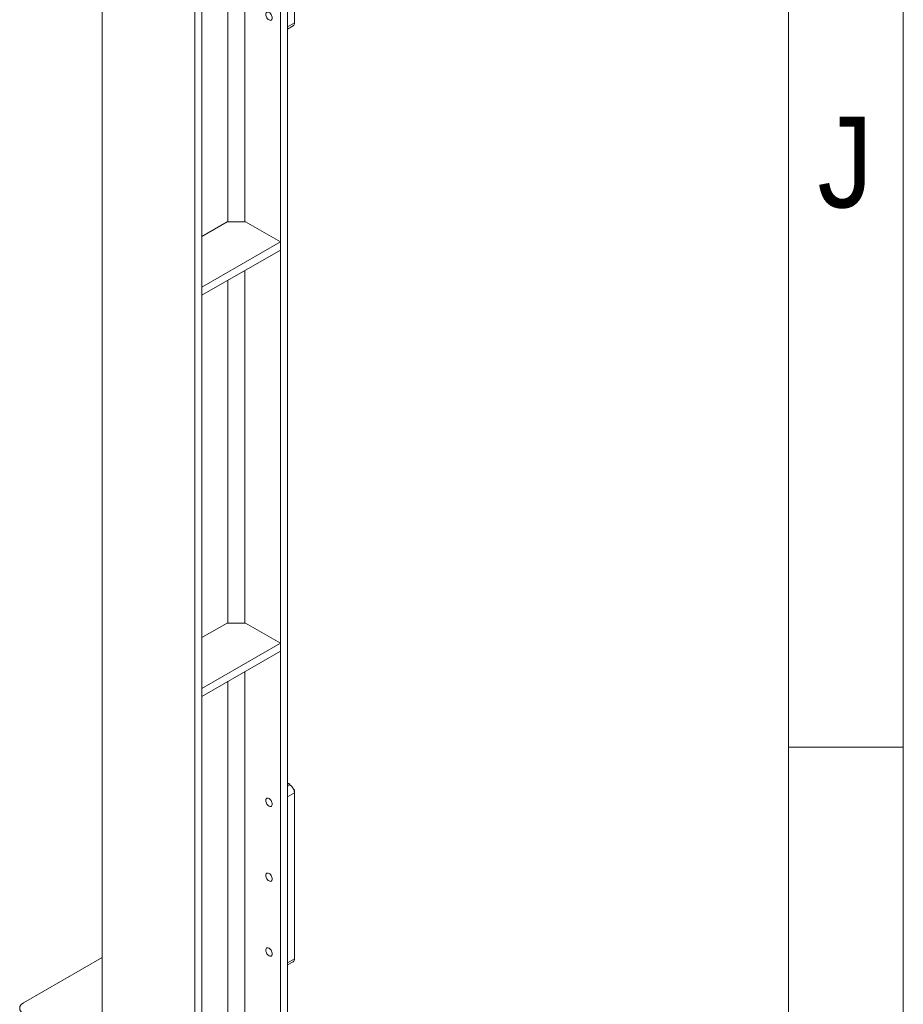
# Model space of a CAD drawing. Header units: millimetres. Extents: x 525 to 29324, y 175 to 20618.
# Tile 552 of 588: x 27911 to 29260, y 13502 to 15006. Entities that reach past the tile are written whole.
import ezdxf

# ---------------------------------------------------------------- set-up
doc = ezdxf.new("R2010")
doc.units = ezdxf.units.MM
doc.linetypes.add('SLD-Continua', pattern=[0])
doc.styles.add('SLDTEXTSTYLE3', font='GOTHIC.TTF', dxfattribs={"width": 0.913})

msp = doc.modelspace()

# ---------------------------------------------------------------- linework, layer by layer
at = {"color": 7, "linetype": 'SLD-Continua', "lineweight": 18, "ltscale": 35}
for p, q in [((29260, 20615), (29260, 175)), ((29085, 20440), (29085, 350)), ((28320.1, 17383.6), (28320.1, 13169.7)), ((28309.5, 17377.4), (28309.5, 13163.6)), ((28189.3, 17308.1), (28189.3, 13094.2)), ((28178.7, 17301.9), (28178.7, 13088.1)), ((28037.3, 15595.1), (28037.3, 13422.8)), ((28320.1, 15248), (28320.1, 14994.9)), ((28330.7, 15254.2), (28330.7, 15001)), ((28254.7, 15235.2), (28254.7, 14697)), ((28229.2, 15220.5), (28229.2, 14697)), ((28330.7, 15001), (28320.1, 14994.9)), ((28320.1, 14991.5), (28328.6, 14996.4)), ((28227.8, 14697), (28189.3, 14674.7)), ((28256.1, 14697), (28227.8, 14697)), ((28309.1, 14666.4), (28256.1, 14697)), ((28189.3, 14597.2), (28309.1, 14666.4)), ((28309.1, 14654.1), (28309.1, 14666.4)), ((28189.3, 14585), (28309.1, 14654.1)), ((28254.7, 14622.7), (28254.7, 14084.5)), ((28229.2, 14608), (28229.2, 14084.5)), ((28227.8, 14084.5), (28189.3, 14062.3)), ((28256.1, 14084.5), (28227.8, 14084.5)), ((28309.1, 14053.9), (28256.1, 14084.5)), ((28189.3, 13984.7), (28309.1, 14053.9)), ((28309.1, 14041.7), (28309.1, 14053.9)), ((28189.3, 13972.5), (28309.1, 14041.7)), ((28254.7, 14010.2), (28254.7, 13472)), ((28229.2, 13995.5), (28229.2, 13472)), ((29085, 13895), (29260, 13895)), ((28320.1, 13839.4), (28322.2, 13839.6)), ((28320.1, 13839.3), (28323.6, 13837.3)), ((28323.6, 13837.3), (28320.1, 13835.2)), ((28320.9, 13838.9), (28322.2, 13839.6)), ((28322.2, 13839.6), (28324.6, 13836.6)), ((28330.7, 13825), (28320.1, 13818.9)), ((28320.1, 13818.9), (28320.1, 13565.8)), ((28329.2, 13830.9), (28330.7, 13829.1)), ((28330.1, 13828.7), (28330.7, 13829.1)), ((28330.7, 13829.1), (28330.7, 13825)), ((28330.7, 13825), (28330.7, 13571.9)), ((28037.3, 13573.9), (27917.1, 13504.5)), ((28330.7, 13571.9), (28320.1, 13565.8)), ((28320.1, 13562.4), (28328.6, 13567.3))]:
    msp.add_line(p, q, dxfattribs=at)
at = {"color": 7, "linetype": 'SLD-Continua', "lineweight": 18, "ltscale": 35, "flags": 128}
for points in [[(28286.9, 15014.1), (28287, 15015.3), (28287.4, 15016.3), (28287.9, 15017), (28288.7, 15017.5), (28289.7, 15017.6), (28290.7, 15017.4), (28291.8, 15016.9), (28292.9, 15016.1), (28294, 15015.1), (28294.9, 15013.9), (28295.7, 15012.5), (28296.3, 15011.1), (28296.6, 15009.7), (28296.8, 15008.3), (28296.6, 15007.1), (28296.3, 15006.2), (28295.7, 15005.4), (28294.9, 15005), (28294, 15004.8), (28292.9, 15005), (28291.8, 15005.5), (28290.7, 15006.3), (28289.7, 15007.3), (28288.7, 15008.5), (28287.9, 15009.9), (28287.4, 15011.3), (28287, 15012.7), (28286.9, 15014.1)], [(28286.9, 13813.6), (28287, 13814.8), (28287.4, 13815.8), (28287.9, 13816.5), (28288.7, 13817), (28289.7, 13817.1), (28290.7, 13817), (28291.8, 13816.5), (28292.9, 13815.7), (28294, 13814.7), (28294.9, 13813.4), (28295.7, 13812.1), (28296.3, 13810.6), (28296.6, 13809.2), (28296.8, 13807.9), (28296.6, 13806.7), (28296.3, 13805.7), (28295.7, 13804.9), (28294.9, 13804.5), (28294, 13804.4), (28292.9, 13804.5), (28291.8, 13805), (28290.7, 13805.8), (28289.7, 13806.8), (28288.7, 13808.1), (28287.9, 13809.4), (28287.4, 13810.8), (28287, 13812.3), (28286.9, 13813.6)], [(28286.9, 13699.3), (28287, 13700.5), (28287.4, 13701.5), (28287.9, 13702.2), (28288.7, 13702.7), (28289.7, 13702.8), (28290.7, 13702.6), (28291.8, 13702.1), (28292.9, 13701.4), (28294, 13700.3), (28294.9, 13699.1), (28295.7, 13697.7), (28296.3, 13696.3), (28296.6, 13694.9), (28296.8, 13693.6), (28296.6, 13692.4), (28296.3, 13691.4), (28295.7, 13690.6), (28294.9, 13690.2), (28294, 13690), (28292.9, 13690.2), (28291.8, 13690.7), (28290.7, 13691.5), (28289.7, 13692.5), (28288.7, 13693.7), (28287.9, 13695.1), (28287.4, 13696.5), (28287, 13697.9), (28286.9, 13699.3)], [(28286.9, 13584.9), (28287, 13586.1), (28287.4, 13587.1), (28287.9, 13587.9), (28288.7, 13588.3), (28289.7, 13588.5), (28290.7, 13588.3), (28291.8, 13587.8), (28292.9, 13587), (28294, 13586), (28294.9, 13584.8), (28295.7, 13583.4), (28296.3, 13582), (28296.6, 13580.6), (28296.8, 13579.2), (28296.6, 13578), (28296.3, 13577), (28295.7, 13576.3), (28294.9, 13575.8), (28294, 13575.7), (28292.9, 13575.9), (28291.8, 13576.4), (28290.7, 13577.1), (28289.7, 13578.2), (28288.7, 13579.4), (28287.9, 13580.8), (28287.4, 13582.2), (28287, 13583.6), (28286.9, 13584.9)], [(27917.1, 13504.5), (27915.2, 13503.2), (27913.6, 13501.8), (27912.5, 13500.3), (27911.7, 13498.8), (27911.2, 13497.1), (27911.2, 13495.5), (27911.7, 13493.9), (27912.5, 13492.3), (27913.6, 13490.8), (27915.2, 13489.4), (27917.1, 13488.1)]]:
    msp.add_lwpolyline(points, dxfattribs=at)
at = {"color": 7, "linetype": 'SLD-Continua', "lineweight": 18, "ltscale": 1225}
for centre, radius, start, end in [((28326, 15000.4), 4.8, 304.0523, 7.2552), ((28315.4, 13824.3), 15.4, 2.6023, 57.3977), ((28326, 13571.3), 4.8, 304.0523, 7.2552)]:
    msp.add_arc(centre, radius, start, end, dxfattribs=at)

# ---------------------------------------------------------------- texts
at = {"color": 7, "linetype": 'Continuous', "lineweight": 0, "ltscale": 35, "insert": (29171.3, 14858), "char_height": 138.9, "attachment_point": 2, "style": 'SLDTEXTSTYLE3'}
msp.add_mtext('J', dxfattribs=at)

doc.saveas('drawing.dxf')
